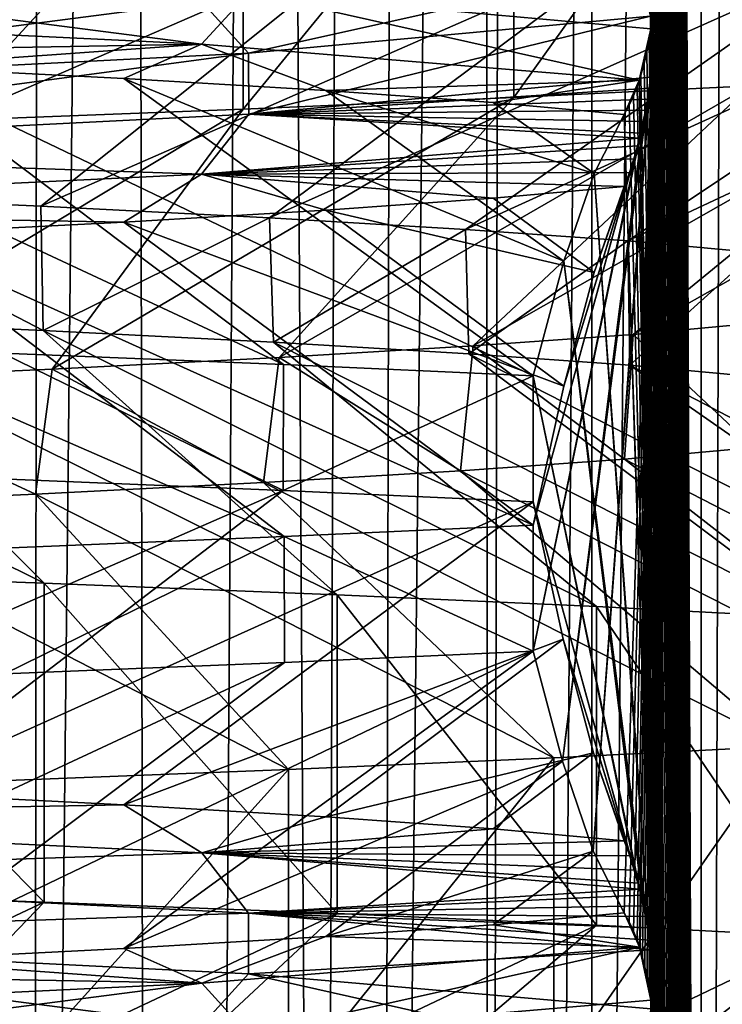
# Model space of a CAD drawing. Header units: millimetres. Extents: x -39 to 39, y -2 to 145.
# Tile 432 of 656: x 11.56 to 12.99, y 44.01 to 46.02. Entities that reach past the tile are written whole.
import ezdxf

# ---------------------------------------------------------------- set-up
doc = ezdxf.new("R2010")
doc.units = ezdxf.units.MM
doc.header["$LTSCALE"] = 65.185185
for name, color, linetype in [('12', 7, 'CONTINUOUS'), ('158', 7, 'CONTINUOUS'), ('159', 7, 'CONTINUOUS'), ('16', 7, 'CONTINUOUS'), ('178', 7, 'CONTINUOUS'), ('460', 7, 'CONTINUOUS'), ('49', 7, 'CONTINUOUS'), ('528', 7, 'CONTINUOUS'), ('529', 7, 'CONTINUOUS'), ('53', 7, 'CONTINUOUS'), ('621', 7, 'CONTINUOUS'), ('622', 7, 'CONTINUOUS'), ('623', 7, 'CONTINUOUS'), ('75', 7, 'CONTINUOUS'), ('83', 7, 'CONTINUOUS')]:
    doc.layers.add(name, color=color, linetype=linetype)

msp = doc.modelspace()

# ---------------------------------------------------------------- linework, layer by layer
at = {"layer": '12', "color": 7, "linetype": 'Continuous'}
for points in [[(11.6881, 121, 12.475), (10.8427, 121, 13.2165), (11.4562, 38.299, 12.2963), (11.6881, 121, 12.475)], [(11.216, 38.2987, -12.5158), (11.6796, 121, -12.483), (11.5869, 38.299, -12.1732), (11.216, 38.2987, -12.5158)], [(11.8202, 38.299, 11.9468), (11.6881, 121, 12.475), (11.4562, 38.299, 12.2963), (11.8202, 38.299, 11.9468)], [(11.6796, 121, -12.483), (12.475, 121, -11.6881), (11.5869, 38.299, -12.1732), (11.6796, 121, -12.483)], [(11.5869, 38.299, -12.1732), (12.475, 121, -11.6881), (11.9473, 38.299, -11.8197), (11.5869, 38.299, -12.1732)], [(12.483, 121, 11.6796), (11.6881, 121, 12.475), (12.1735, 38.299, 11.5866), (12.483, 121, 11.6796)], [(12.1735, 38.299, 11.5866), (11.6881, 121, 12.475), (11.8202, 38.299, 11.9468), (12.1735, 38.299, 11.5866)], [(11.9473, 38.299, -11.8197), (12.475, 121, -11.6881), (12.297, 38.299, -11.4554), (11.9473, 38.299, -11.8197)], [(12.5158, 38.2987, 11.216), (12.483, 121, 11.6796), (12.1735, 38.299, 11.5866), (12.5158, 38.2987, 11.216)], [(12.475, 121, -11.6881), (13.2165, 121, -10.8427), (12.297, 38.299, -11.4554), (12.475, 121, -11.6881)], [(12.297, 38.299, -11.4554), (13.2165, 121, -10.8427), (12.6355, 38.299, -11.0809), (12.297, 38.299, -11.4554)], [(12.6355, 38.299, -11.0809), (13.2165, 121, -10.8427), (12.9627, 38.299, -10.6964), (12.6355, 38.299, -11.0809)], [(12.9627, 38.299, -10.6964), (13.2165, 121, -10.8427), (13.2781, 38.299, -10.3022), (12.9627, 38.299, -10.6964)]]:
    msp.add_3dface(points, dxfattribs=at)
at = {"layer": '158', "color": 7, "linetype": 'Continuous'}
for points in [[(11.0739, 45.4082, -7.5451), (10.477, 45.4321, -8.3542), (11.6111, 44.8693, -8.4324), (11.0739, 45.4082, -7.5451)], [(11.6111, 44.8693, -8.4324), (10.477, 45.4321, -8.3542), (10.9497, 44.8931, -9.275), (11.6111, 44.8693, -8.4324)], [(11.6092, 45.3843, -6.6922), (11.0739, 45.4082, -7.5451), (12.2077, 44.8456, -7.5429), (11.6092, 45.3843, -6.6922)], [(12.2077, 44.8456, -7.5429), (11.0739, 45.4082, -7.5451), (11.6111, 44.8693, -8.4324), (12.2077, 44.8456, -7.5429)], [(12.0781, 45.3604, -5.8033), (11.6092, 45.3843, -6.6922), (12.7363, 44.8218, -6.6113), (12.0781, 45.3604, -5.8033)], [(12.7363, 44.8218, -6.6113), (11.6092, 45.3843, -6.6922), (12.2077, 44.8456, -7.5429), (12.7363, 44.8218, -6.6113)], [(12.4764, 45.3367, -4.8888), (12.0781, 45.3604, -5.8033), (13.1939, 44.798, -5.6429), (12.4764, 45.3367, -4.8888)], [(13.1939, 44.798, -5.6429), (12.0781, 45.3604, -5.8033), (12.7363, 44.8218, -6.6113), (13.1939, 44.798, -5.6429)], [(12.8044, 45.3131, -3.9508), (12.4764, 45.3367, -4.8888), (13.5781, 44.7743, -4.6431), (12.8044, 45.3131, -3.9508)], [(13.5781, 44.7743, -4.6431), (12.4764, 45.3367, -4.8888), (13.1939, 44.798, -5.6429), (13.5781, 44.7743, -4.6431)], [(13.062, 45.2895, -2.9907), (12.8044, 45.3131, -3.9508), (13.8866, 44.7505, -3.6174), (13.062, 45.2895, -2.9907)], [(13.8866, 44.7505, -3.6174), (12.8044, 45.3131, -3.9508), (13.5781, 44.7743, -4.6431), (13.8866, 44.7505, -3.6174)], [(12.7933, 45.1217, 3.9865), (13.0569, 45.1457, 3.0128), (13.8386, 44.5841, 3.7967), (12.7933, 45.1217, 3.9865)], [(12.459, 45.0979, 4.933), (12.7933, 45.1217, 3.9865), (13.5169, 44.5604, 4.8184), (12.459, 45.0979, 4.933)], [(13.5169, 44.5604, 4.8184), (12.7933, 45.1217, 3.9865), (13.8386, 44.5841, 3.7967), (13.5169, 44.5604, 4.8184)], [(12.0581, 45.0742, 5.8448), (12.459, 45.0979, 4.933), (13.1198, 44.5366, 5.8131), (12.0581, 45.0742, 5.8448)], [(13.1198, 44.5366, 5.8131), (12.459, 45.0979, 4.933), (13.5169, 44.5604, 4.8184), (13.1198, 44.5366, 5.8131)], [(11.5931, 45.0506, 6.7202), (12.0581, 45.0742, 5.8448), (12.6497, 44.5129, 6.7755), (11.5931, 45.0506, 6.7202)], [(12.6497, 44.5129, 6.7755), (12.0581, 45.0742, 5.8448), (13.1198, 44.5366, 5.8131), (12.6497, 44.5129, 6.7755)], [(11.0633, 45.027, 7.5607), (11.5931, 45.0506, 6.7202), (12.1091, 44.4891, 7.7002), (11.0633, 45.027, 7.5607)], [(12.1091, 44.4891, 7.7002), (11.5931, 45.0506, 6.7202), (12.6497, 44.5129, 6.7755), (12.1091, 44.4891, 7.7002)], [(11.501, 44.4653, 8.5819), (11.0633, 45.027, 7.5607), (12.1091, 44.4891, 7.7002), (11.501, 44.4653, 8.5819)]]:
    msp.add_3dface(points, dxfattribs=at)
at = {"layer": '159', "color": 7, "linetype": 'Continuous'}
for points in [[(10.4857, 45.6848, -8.3432), (11.711, 46.2155, -8.2931), (11.0598, 46.2393, -9.1435), (10.4857, 45.6848, -8.3432)], [(10.4857, 45.6848, -8.3432), (11.0748, 45.6612, -7.5438), (11.711, 46.2155, -8.2931), (10.4857, 45.6848, -8.3432)], [(11.0748, 45.6612, -7.5438), (12.2969, 46.1918, -7.3965), (11.711, 46.2155, -8.2931), (11.0748, 45.6612, -7.5438)], [(11.0748, 45.6612, -7.5438), (11.604, 45.6376, -6.7013), (12.2969, 46.1918, -7.3965), (11.0748, 45.6612, -7.5438)], [(11.604, 45.6376, -6.7013), (12.8144, 46.168, -6.4587), (12.2969, 46.1918, -7.3965), (11.604, 45.6376, -6.7013)], [(11.604, 45.6376, -6.7013), (12.0698, 45.6139, -5.8207), (12.8144, 46.168, -6.4587), (11.604, 45.6376, -6.7013)], [(12.0698, 45.6139, -5.8207), (13.2604, 46.1442, -5.4849), (12.8144, 46.168, -6.4587), (12.0698, 45.6139, -5.8207)], [(12.0698, 45.6139, -5.8207), (12.4697, 45.5902, -4.9059), (13.2604, 46.1442, -5.4849), (12.0698, 45.6139, -5.8207)], [(12.4697, 45.5902, -4.9059), (13.6326, 46.1205, -4.4806), (13.2604, 46.1442, -5.4849), (12.4697, 45.5902, -4.9059)], [(12.4697, 45.5902, -4.9059), (12.8005, 45.5665, -3.9633), (13.6326, 46.1205, -4.4806), (12.4697, 45.5902, -4.9059)], [(12.8005, 45.5665, -3.9633), (13.9288, 46.0967, -3.4512), (13.6326, 46.1205, -4.4806), (12.8005, 45.5665, -3.9633)], [(12.8005, 45.5665, -3.9633), (13.0593, 45.5428, -3.0023), (13.9288, 46.0967, -3.4512), (12.8005, 45.5665, -3.9633)], [(13.0676, 45.3999, 2.9661), (12.8113, 45.3762, 3.9281), (13.7923, 45.9303, 3.9618), (13.0676, 45.3999, 2.9661)], [(12.8113, 45.3762, 3.9281), (13.4583, 45.9066, 4.9795), (13.7923, 45.9303, 3.9618), (12.8113, 45.3762, 3.9281)], [(12.8113, 45.3762, 3.9281), (12.4853, 45.3526, 4.8659), (13.4583, 45.9066, 4.9795), (12.8113, 45.3762, 3.9281)], [(12.4853, 45.3526, 4.8659), (13.0494, 45.8828, 5.9695), (13.4583, 45.9066, 4.9795), (12.4853, 45.3526, 4.8659)], [(12.4853, 45.3526, 4.8659), (12.09, 45.329, 5.7785), (13.0494, 45.8828, 5.9695), (12.4853, 45.3526, 4.8659)], [(12.09, 45.329, 5.7785), (12.5678, 45.8591, 6.9262), (13.0494, 45.8828, 5.9695), (12.09, 45.329, 5.7785)], [(12.09, 45.329, 5.7785), (11.6272, 45.3053, 6.6609), (12.5678, 45.8591, 6.9262), (12.09, 45.329, 5.7785)], [(11.6272, 45.3053, 6.6609), (12.0162, 45.8353, 7.8443), (12.5678, 45.8591, 6.9262), (11.6272, 45.3053, 6.6609)], [(11.6272, 45.3053, 6.6609), (11.0951, 45.2814, 7.5139), (12.0162, 45.8353, 7.8443), (11.6272, 45.3053, 6.6609)], [(11.0951, 45.2814, 7.5139), (11.3977, 45.8115, 8.7187), (12.0162, 45.8353, 7.8443), (11.0951, 45.2814, 7.5139)], [(10.477, 43.6852, -8.3542), (11.6111, 44.2193, -8.4324), (10.9497, 44.2431, -9.275), (10.477, 43.6852, -8.3542)], [(10.477, 43.6852, -8.3542), (11.0739, 43.6613, -7.5451), (11.6111, 44.2193, -8.4324), (10.477, 43.6852, -8.3542)], [(11.0739, 43.6613, -7.5451), (12.2077, 44.1956, -7.5429), (11.6111, 44.2193, -8.4324), (11.0739, 43.6613, -7.5451)], [(11.0739, 43.6613, -7.5451), (11.6092, 43.6374, -6.6922), (12.2077, 44.1956, -7.5429), (11.0739, 43.6613, -7.5451)], [(11.6092, 43.6374, -6.6922), (12.7363, 44.1718, -6.6113), (12.2077, 44.1956, -7.5429), (11.6092, 43.6374, -6.6922)], [(11.6092, 43.6374, -6.6922), (12.0781, 43.6135, -5.8033), (12.7363, 44.1718, -6.6113), (11.6092, 43.6374, -6.6922)], [(12.0781, 43.6135, -5.8033), (13.1939, 44.148, -5.6429), (12.7363, 44.1718, -6.6113), (12.0781, 43.6135, -5.8033)], [(12.0781, 43.6135, -5.8033), (12.4764, 43.5898, -4.8888), (13.1939, 44.148, -5.6429), (12.0781, 43.6135, -5.8033)], [(12.4764, 43.5898, -4.8888), (13.5781, 44.1243, -4.6431), (13.1939, 44.148, -5.6429), (12.4764, 43.5898, -4.8888)], [(12.4764, 43.5898, -4.8888), (12.8044, 43.5662, -3.9508), (13.5781, 44.1243, -4.6431), (12.4764, 43.5898, -4.8888)], [(12.8044, 43.5662, -3.9508), (13.8866, 44.1005, -3.6174), (13.5781, 44.1243, -4.6431), (12.8044, 43.5662, -3.9508)], [(12.8044, 43.5662, -3.9508), (13.062, 43.5425, -2.9907), (13.8866, 44.1005, -3.6174), (12.8044, 43.5662, -3.9508)]]:
    msp.add_3dface(points, dxfattribs=at)
at = {"layer": '16', "color": 7, "linetype": 'Continuous'}
for points in [[(11.6092, 45.3843, -6.6922), (11.0748, 45.6612, -7.5438), (11.0739, 45.4082, -7.5451), (11.6092, 45.3843, -6.6922)], [(11.604, 45.6376, -6.7013), (11.0748, 45.6612, -7.5438), (11.6092, 45.3843, -6.6922), (11.604, 45.6376, -6.7013)], [(12.0698, 45.6139, -5.8207), (11.604, 45.6376, -6.7013), (11.6092, 45.3843, -6.6922), (12.0698, 45.6139, -5.8207)], [(12.0781, 45.3604, -5.8033), (12.0698, 45.6139, -5.8207), (11.6092, 45.3843, -6.6922), (12.0781, 45.3604, -5.8033)], [(12.4697, 45.5902, -4.9059), (12.0698, 45.6139, -5.8207), (12.0781, 45.3604, -5.8033), (12.4697, 45.5902, -4.9059)], [(12.4764, 45.3367, -4.8888), (12.4697, 45.5902, -4.9059), (12.0781, 45.3604, -5.8033), (12.4764, 45.3367, -4.8888)], [(12.8005, 45.5665, -3.9633), (12.4697, 45.5902, -4.9059), (12.4764, 45.3367, -4.8888), (12.8005, 45.5665, -3.9633)], [(12.8044, 45.3131, -3.9508), (12.8005, 45.5665, -3.9633), (12.4764, 45.3367, -4.8888), (12.8044, 45.3131, -3.9508)], [(13.0593, 45.5428, -3.0023), (12.8005, 45.5665, -3.9633), (12.8044, 45.3131, -3.9508), (13.0593, 45.5428, -3.0023)], [(13.062, 45.2895, -2.9907), (13.0593, 45.5428, -3.0023), (12.8044, 45.3131, -3.9508), (13.062, 45.2895, -2.9907)], [(12.8113, 45.3762, 3.9281), (13.0676, 45.3999, 2.9661), (13.0569, 45.1457, 3.0128), (12.8113, 45.3762, 3.9281)], [(12.4853, 45.3526, 4.8659), (12.8113, 45.3762, 3.9281), (12.7933, 45.1217, 3.9865), (12.4853, 45.3526, 4.8659)], [(12.7933, 45.1217, 3.9865), (12.8113, 45.3762, 3.9281), (13.0569, 45.1457, 3.0128), (12.7933, 45.1217, 3.9865)], [(12.09, 45.329, 5.7785), (12.4853, 45.3526, 4.8659), (12.459, 45.0979, 4.933), (12.09, 45.329, 5.7785)], [(12.459, 45.0979, 4.933), (12.4853, 45.3526, 4.8659), (12.7933, 45.1217, 3.9865), (12.459, 45.0979, 4.933)], [(11.6272, 45.3053, 6.6609), (12.09, 45.329, 5.7785), (12.0581, 45.0742, 5.8448), (11.6272, 45.3053, 6.6609)], [(12.0581, 45.0742, 5.8448), (12.09, 45.329, 5.7785), (12.459, 45.0979, 4.933), (12.0581, 45.0742, 5.8448)], [(11.0951, 45.2814, 7.5139), (11.6272, 45.3053, 6.6609), (11.5931, 45.0506, 6.7202), (11.0951, 45.2814, 7.5139)], [(11.5931, 45.0506, 6.7202), (11.6272, 45.3053, 6.6609), (12.0581, 45.0742, 5.8448), (11.5931, 45.0506, 6.7202)], [(11.0633, 45.027, 7.5607), (11.0951, 45.2814, 7.5139), (11.5931, 45.0506, 6.7202), (11.0633, 45.027, 7.5607)]]:
    msp.add_3dface(points, dxfattribs=at)
at = {"layer": '178', "color": 7, "linetype": 'Continuous'}
for points in [[(12.5678, 46.5091, 6.9262), (13.0494, 46.5328, 5.9695), (12.5678, 45.8591, 6.9262), (12.5678, 46.5091, 6.9262)], [(12.5678, 45.8591, 6.9262), (13.0494, 46.5328, 5.9695), (13.0494, 45.8828, 5.9695), (12.5678, 45.8591, 6.9262)], [(12.0162, 46.4853, 7.8443), (12.5678, 46.5091, 6.9262), (12.0162, 45.8353, 7.8443), (12.0162, 46.4853, 7.8443)], [(12.0162, 45.8353, 7.8443), (12.5678, 46.5091, 6.9262), (12.5678, 45.8591, 6.9262), (12.0162, 45.8353, 7.8443)], [(11.3977, 46.4615, 8.7187), (12.0162, 46.4853, 7.8443), (11.3977, 45.8115, 8.7187), (11.3977, 46.4615, 8.7187)], [(11.3977, 45.8115, 8.7187), (12.0162, 46.4853, 7.8443), (12.0162, 45.8353, 7.8443), (11.3977, 45.8115, 8.7187)], [(11.6111, 44.8693, -8.4324), (10.9497, 44.8931, -9.275), (11.6111, 44.2193, -8.4324), (11.6111, 44.8693, -8.4324)], [(11.6111, 44.2193, -8.4324), (10.9497, 44.8931, -9.275), (10.9497, 44.2431, -9.275), (11.6111, 44.2193, -8.4324)], [(12.2077, 44.8456, -7.5429), (11.6111, 44.8693, -8.4324), (12.2077, 44.1956, -7.5429), (12.2077, 44.8456, -7.5429)], [(12.2077, 44.1956, -7.5429), (11.6111, 44.8693, -8.4324), (11.6111, 44.2193, -8.4324), (12.2077, 44.1956, -7.5429)], [(12.7363, 44.8218, -6.6113), (12.2077, 44.8456, -7.5429), (12.7363, 44.1718, -6.6113), (12.7363, 44.8218, -6.6113)], [(12.7363, 44.1718, -6.6113), (12.2077, 44.8456, -7.5429), (12.2077, 44.1956, -7.5429), (12.7363, 44.1718, -6.6113)], [(13.1939, 44.798, -5.6429), (12.7363, 44.8218, -6.6113), (13.1939, 44.148, -5.6429), (13.1939, 44.798, -5.6429)], [(13.1939, 44.148, -5.6429), (12.7363, 44.8218, -6.6113), (12.7363, 44.1718, -6.6113), (13.1939, 44.148, -5.6429)], [(12.6497, 44.5129, 6.7755), (13.1198, 44.5366, 5.8131), (12.6497, 43.8629, 6.7755), (12.6497, 44.5129, 6.7755)], [(12.6497, 43.8629, 6.7755), (13.1198, 44.5366, 5.8131), (13.1198, 43.8866, 5.8131), (12.6497, 43.8629, 6.7755)], [(12.1091, 44.4891, 7.7002), (12.6497, 44.5129, 6.7755), (12.1091, 43.8391, 7.7002), (12.1091, 44.4891, 7.7002)], [(12.1091, 43.8391, 7.7002), (12.6497, 44.5129, 6.7755), (12.6497, 43.8629, 6.7755), (12.1091, 43.8391, 7.7002)], [(11.501, 44.4653, 8.5819), (12.1091, 44.4891, 7.7002), (11.501, 43.8153, 8.5819), (11.501, 44.4653, 8.5819)], [(11.501, 43.8153, 8.5819), (12.1091, 44.4891, 7.7002), (12.1091, 43.8391, 7.7002), (11.501, 43.8153, 8.5819)]]:
    msp.add_3dface(points, dxfattribs=at)
at = {"layer": '460', "linetype": 'Continuous'}
for points in [[(11.5224, 45.0815, -8.299), (11.526, 45.3377, -8.2941), (12.0982, 45.0582, -7.4346), (11.5224, 45.0815, -8.299)], [(11.526, 45.3377, -8.2941), (12.0989, 45.3146, -7.4335), (12.0982, 45.0582, -7.4346), (11.526, 45.3377, -8.2941)], [(12.0989, 45.3146, -7.4335), (12.6076, 45.2914, -6.5337), (12.0982, 45.0582, -7.4346), (12.0989, 45.3146, -7.4335)], [(12.6076, 45.2914, -6.5337), (12.6076, 45.035, -6.5337), (12.0982, 45.0582, -7.4346), (12.6076, 45.2914, -6.5337)], [(12.6076, 44.987, 6.5337), (12.0997, 44.9639, 7.4322), (12.6076, 44.7306, 6.5337), (12.6076, 44.987, 6.5337)], [(12.0997, 44.9639, 7.4322), (11.5275, 44.9407, 8.292), (11.5303, 44.6844, 8.288), (12.0997, 44.9639, 7.4322)], [(12.1009, 44.7075, 7.4303), (12.0997, 44.9639, 7.4322), (11.5303, 44.6844, 8.288), (12.1009, 44.7075, 7.4303)], [(12.6076, 44.7306, 6.5337), (12.0997, 44.9639, 7.4322), (12.1009, 44.7075, 7.4303), (12.6076, 44.7306, 6.5337)]]:
    msp.add_3dface(points, dxfattribs=at)
at = {"layer": '49', "color": 7, "linetype": 'Continuous'}
msp.add_3dface([(11.0473, 121, -13.4658), (11.9001, 121, -12.7184), (11.4143, 38.2987, -12.7276), (11.0473, 121, -13.4658)], dxfattribs=at)
at = {"layer": '528', "linetype": 'Continuous'}
for points in [[(12.8475, 38.0187, 1.9567), (12.95, 67), (12.8436, 38.046, 2.0295), (12.8475, 38.0187, 1.9567)], [(12.8436, 38.046, 2.0295), (12.95, 67), (12.8503, 39.9766, 1.9023), (12.8436, 38.046, 2.0295)], [(12.8474, 44.0192, 1.958), (12.95, 67), (12.8438, 44.0451, 2.0267), (12.8474, 44.0192, 1.958)], [(12.8438, 44.0451, 2.0267), (12.95, 67), (12.8503, 45.9766, 1.9023), (12.8438, 44.0451, 2.0267)], [(12.8467, 40.0248, 1.9707), (12.95, 67), (12.8442, 40.0424, 2.0183), (12.8467, 40.0248, 1.9707)], [(12.8442, 40.0424, 2.0183), (12.95, 67), (12.8503, 41.9766, 1.9023), (12.8442, 40.0424, 2.0183)], [(12.8467, 42.0248, 1.9707), (12.95, 67), (12.8442, 42.0424, 2.0183), (12.8467, 42.0248, 1.9707)], [(12.8442, 42.0424, 2.0183), (12.95, 67), (12.8501, 43.9849, 1.907), (12.8442, 42.0424, 2.0183)], [(12.8478, 40.0153, 1.9499), (12.95, 67), (12.8467, 40.0248, 1.9707), (12.8478, 40.0153, 1.9499)], [(12.8478, 42.0153, 1.9499), (12.95, 67), (12.8467, 42.0248, 1.9707), (12.8478, 42.0153, 1.9499)], [(12.8478, 46.0153, 1.9499), (12.95, 67), (12.8467, 46.0248, 1.9707), (12.8478, 46.0153, 1.9499)], [(12.8501, 43.9849, 1.907), (12.95, 67), (12.8474, 44.0192, 1.958), (12.8501, 43.9849, 1.907)], [(12.95, 38), (12.95, 67), (12.8475, 38.0187, 1.9567), (12.95, 38)], [(12.8503, 39.9766, 1.9023), (12.95, 67), (12.8478, 40.0153, 1.9499), (12.8503, 39.9766, 1.9023)], [(12.8503, 41.9766, 1.9023), (12.95, 67), (12.8478, 42.0153, 1.9499), (12.8503, 41.9766, 1.9023)], [(12.8503, 45.9766, 1.9023), (12.95, 67), (12.8478, 46.0153, 1.9499), (12.8503, 45.9766, 1.9023)], [(12.8192, 44.141, 2.4965), (12.8238, 44.1273, 2.4075), (12.8503, 45.9766, 1.9023), (12.8192, 44.141, 2.4965)], [(12.8495, 45.9313, 1.9186), (12.8192, 44.141, 2.4965), (12.8503, 45.9766, 1.9023), (12.8495, 45.9313, 1.9186)], [(12.8238, 44.1273, 2.4075), (12.8252, 44.1229, 2.3809), (12.8503, 45.9766, 1.9023), (12.8238, 44.1273, 2.4075)], [(12.8252, 44.1229, 2.3809), (12.8304, 44.1053, 2.2813), (12.8503, 45.9766, 1.9023), (12.8252, 44.1229, 2.3809)], [(12.8304, 44.1053, 2.2813), (12.8351, 44.0873, 2.1915), (12.8503, 45.9766, 1.9023), (12.8304, 44.1053, 2.2813)], [(12.8351, 44.0873, 2.1915), (12.8396, 44.0675, 2.1062), (12.8503, 45.9766, 1.9023), (12.8351, 44.0873, 2.1915)], [(12.8396, 44.0675, 2.1062), (12.8438, 44.0451, 2.0267), (12.8503, 45.9766, 1.9023), (12.8396, 44.0675, 2.1062)], [(12.7296, 44.3229, 4.2046), (12.7927, 44.1975, 3.001), (12.8495, 45.9313, 1.9186), (12.7296, 44.3229, 4.2046)], [(12.8467, 45.9004, 1.9703), (12.7296, 44.3229, 4.2046), (12.8495, 45.9313, 1.9186), (12.8467, 45.9004, 1.9703)], [(12.7927, 44.1975, 3.001), (12.8032, 44.1791, 2.8003), (12.8495, 45.9313, 1.9186), (12.7927, 44.1975, 3.001)], [(12.8032, 44.1791, 2.8003), (12.8119, 44.1598, 2.6342), (12.8495, 45.9313, 1.9186), (12.8032, 44.1791, 2.8003)], [(12.8119, 44.1598, 2.6342), (12.8192, 44.141, 2.4965), (12.8495, 45.9313, 1.9186), (12.8119, 44.1598, 2.6342)], [(12.8438, 45.8776, 2.0257), (12.7296, 44.3229, 4.2046), (12.8467, 45.9004, 1.9703), (12.8438, 45.8776, 2.0257)], [(12.6669, 44.5065, 5.4014), (12.7296, 44.3229, 4.2046), (12.8438, 45.8776, 2.0257), (12.6669, 44.5065, 5.4014)], [(12.8404, 45.8554, 2.0917), (12.6669, 44.5065, 5.4014), (12.8438, 45.8776, 2.0257), (12.8404, 45.8554, 2.0917)], [(12.8364, 45.8332, 2.1685), (12.6669, 44.5065, 5.4014), (12.8404, 45.8554, 2.0917), (12.8364, 45.8332, 2.1685)], [(12.8316, 45.8101, 2.2583), (12.6669, 44.5065, 5.4014), (12.8364, 45.8332, 2.1685), (12.8316, 45.8101, 2.2583)], [(12.6076, 44.7306, 6.5337), (12.6669, 44.5065, 5.4014), (12.8316, 45.8101, 2.2583), (12.6076, 44.7306, 6.5337)], [(12.8261, 45.786, 2.3635), (12.6076, 44.7306, 6.5337), (12.8316, 45.8101, 2.2583), (12.8261, 45.786, 2.3635)], [(12.8237, 45.7762, 2.409), (12.6076, 44.7306, 6.5337), (12.8261, 45.786, 2.3635), (12.8237, 45.7762, 2.409)], [(12.8197, 45.7607, 2.4856), (12.6076, 44.7306, 6.5337), (12.8237, 45.7762, 2.409), (12.8197, 45.7607, 2.4856)], [(12.6076, 44.987, 6.5337), (12.6076, 44.7306, 6.5337), (12.8197, 45.7607, 2.4856), (12.6076, 44.987, 6.5337)], [(12.8123, 45.7342, 2.628), (12.6076, 44.987, 6.5337), (12.8197, 45.7607, 2.4856), (12.8123, 45.7342, 2.628)], [(12.6697, 45.2705, 5.3484), (12.6076, 44.987, 6.5337), (12.8123, 45.7342, 2.628), (12.6697, 45.2705, 5.3484)], [(12.8034, 45.7063, 2.7974), (12.6697, 45.2705, 5.3484), (12.8123, 45.7342, 2.628), (12.8034, 45.7063, 2.7974)], [(12.7314, 45.502, 4.1702), (12.6697, 45.2705, 5.3484), (12.8034, 45.7063, 2.7974), (12.7314, 45.502, 4.1702)], [(12.7927, 45.6778, 3.001), (12.7314, 45.502, 4.1702), (12.8034, 45.7063, 2.7974), (12.7927, 45.6778, 3.001)]]:
    msp.add_3dface(points, dxfattribs=at)
at = {"layer": '529', "linetype": 'Continuous'}
for points in [[(12.8452, 67, -2.0005), (12.95, 67), (12.95, 38), (12.8452, 67, -2.0005)], [(12.8452, 67, -2.0005), (12.95, 38), (12.85, 64.0799, -1.9079), (12.8452, 67, -2.0005)], [(12.85, 64.0799, -1.9079), (12.95, 38), (12.8499, 64.0335, -1.9103), (12.85, 64.0799, -1.9079)], [(12.8499, 64.0335, -1.9103), (12.95, 38), (12.8473, 64.0017, -1.9603), (12.8499, 64.0335, -1.9103)], [(12.8473, 64.0017, -1.9603), (12.95, 38), (12.844, 63.9781, -2.023), (12.8473, 64.0017, -1.9603)], [(12.844, 63.9781, -2.023), (12.95, 38), (12.8501, 62.0769, -1.9058), (12.844, 63.9781, -2.023)], [(12.8501, 62.0769, -1.9058), (12.95, 38), (12.8497, 62.0307, -1.913), (12.8501, 62.0769, -1.9058)], [(12.8497, 62.0307, -1.913), (12.95, 38), (12.8471, 62, -1.9643), (12.8497, 62.0307, -1.913)], [(12.8471, 62, -1.9643), (12.95, 38), (12.8437, 61.9765, -2.0279), (12.8471, 62, -1.9643)], [(12.8437, 61.9765, -2.0279), (12.95, 38), (12.85, 60.0799, -1.9079), (12.8437, 61.9765, -2.0279)], [(12.85, 60.0799, -1.9079), (12.95, 38), (12.8499, 60.0335, -1.9103), (12.85, 60.0799, -1.9079)], [(12.8499, 60.0335, -1.9103), (12.95, 38), (12.8473, 60.0017, -1.9603), (12.8499, 60.0335, -1.9103)], [(12.8473, 60.0017, -1.9603), (12.95, 38), (12.844, 59.978, -2.023), (12.8473, 60.0017, -1.9603)], [(12.844, 59.978, -2.023), (12.95, 38), (12.85, 58.0799, -1.9079), (12.844, 59.978, -2.023)], [(12.85, 58.0799, -1.9079), (12.95, 38), (12.8499, 58.0335, -1.9103), (12.85, 58.0799, -1.9079)], [(12.8499, 58.0335, -1.9103), (12.95, 38), (12.8473, 58.0017, -1.9603), (12.8499, 58.0335, -1.9103)], [(12.8473, 58.0017, -1.9603), (12.95, 38), (12.844, 57.9781, -2.023), (12.8473, 58.0017, -1.9603)], [(12.844, 57.9781, -2.023), (12.95, 38), (12.8503, 56.0703, -1.9018), (12.844, 57.9781, -2.023)], [(12.8503, 56.0703, -1.9018), (12.95, 38), (12.8493, 56.0241, -1.9209), (12.8503, 56.0703, -1.9018)], [(12.8493, 56.0241, -1.9209), (12.95, 38), (12.8467, 55.9969, -1.9713), (12.8493, 56.0241, -1.9209)], [(12.8467, 55.9969, -1.9713), (12.95, 38), (12.8425, 55.9695, -2.0508), (12.8467, 55.9969, -1.9713)], [(12.8425, 55.9695, -2.0508), (12.95, 38), (12.85, 54.0799, -1.9079), (12.8425, 55.9695, -2.0508)], [(12.85, 54.0799, -1.9079), (12.95, 38), (12.8499, 54.0335, -1.9103), (12.85, 54.0799, -1.9079)], [(12.8499, 54.0335, -1.9103), (12.95, 38), (12.8473, 54.0017, -1.9603), (12.8499, 54.0335, -1.9103)], [(12.8473, 54.0017, -1.9603), (12.95, 38), (12.844, 53.9781, -2.023), (12.8473, 54.0017, -1.9603)], [(12.844, 53.9781, -2.023), (12.95, 38), (12.8398, 53.9555, -2.1022), (12.844, 53.9781, -2.023)], [(12.8398, 53.9555, -2.1022), (12.95, 38), (12.85, 52.0799, -1.9079), (12.8398, 53.9555, -2.1022)], [(12.85, 52.0799, -1.9079), (12.95, 38), (12.8499, 52.0335, -1.9103), (12.85, 52.0799, -1.9079)], [(12.8499, 52.0335, -1.9103), (12.95, 38), (12.8473, 52.0017, -1.9603), (12.8499, 52.0335, -1.9103)], [(12.8473, 52.0017, -1.9603), (12.95, 38), (12.844, 51.978, -2.023), (12.8473, 52.0017, -1.9603)], [(12.844, 51.978, -2.023), (12.95, 38), (12.8398, 51.9555, -2.1022), (12.844, 51.978, -2.023)], [(12.8398, 51.9555, -2.1022), (12.95, 38), (12.85, 50.0799, -1.9079), (12.8398, 51.9555, -2.1022)], [(12.85, 50.0799, -1.9079), (12.95, 38), (12.8499, 50.0335, -1.9103), (12.85, 50.0799, -1.9079)], [(12.8499, 50.0335, -1.9103), (12.95, 38), (12.8473, 50.0017, -1.9603), (12.8499, 50.0335, -1.9103)], [(12.8473, 50.0017, -1.9603), (12.95, 38), (12.844, 49.9781, -2.023), (12.8473, 50.0017, -1.9603)], [(12.844, 49.9781, -2.023), (12.95, 38), (12.8398, 49.9555, -2.1022), (12.844, 49.9781, -2.023)], [(12.8398, 49.9555, -2.1022), (12.95, 38), (12.8346, 49.9325, -2.2017), (12.8398, 49.9555, -2.1022)], [(12.8346, 49.9325, -2.2017), (12.95, 38), (12.85, 48.0799, -1.9079), (12.8346, 49.9325, -2.2017)], [(12.85, 48.0799, -1.9079), (12.95, 38), (12.8499, 48.0335, -1.9103), (12.85, 48.0799, -1.9079)], [(12.8499, 48.0335, -1.9103), (12.95, 38), (12.8473, 48.0017, -1.9603), (12.8499, 48.0335, -1.9103)], [(12.8473, 48.0017, -1.9603), (12.95, 38), (12.844, 47.9781, -2.023), (12.8473, 48.0017, -1.9603)], [(12.844, 47.9781, -2.023), (12.95, 38), (12.8398, 47.9555, -2.1022), (12.844, 47.9781, -2.023)], [(12.8398, 47.9555, -2.1022), (12.95, 38), (12.8346, 47.9325, -2.2017), (12.8398, 47.9555, -2.1022)], [(12.8346, 47.9325, -2.2017), (12.95, 38), (12.8283, 47.9091, -2.3228), (12.8346, 47.9325, -2.2017)], [(12.8283, 47.9091, -2.3228), (12.95, 38), (12.8502, 46.0751, -1.9044), (12.8283, 47.9091, -2.3228)], [(12.8502, 46.0751, -1.9044), (12.95, 38), (12.8496, 46.0286, -1.9152), (12.8502, 46.0751, -1.9044)], [(12.8496, 46.0286, -1.9152), (12.95, 38), (12.8469, 45.9985, -1.9676), (12.8496, 46.0286, -1.9152)], [(12.8469, 45.9985, -1.9676), (12.95, 38), (12.8435, 45.975, -2.0325), (12.8469, 45.9985, -1.9676)], [(12.8435, 45.975, -2.0325), (12.95, 38), (12.8391, 45.9521, -2.1156), (12.8435, 45.975, -2.0325)], [(12.8391, 45.9521, -2.1156), (12.95, 38), (12.8336, 45.9284, -2.2212), (12.8391, 45.9521, -2.1156)], [(12.8336, 45.9284, -2.2212), (12.95, 38), (12.8269, 45.9045, -2.3488), (12.8336, 45.9284, -2.2212)], [(12.8196, 45.8822, -2.488), (12.8237, 45.8942, -2.4107), (12.85, 44.0799, -1.9079), (12.8196, 45.8822, -2.488)], [(12.8269, 45.9045, -2.3488), (12.95, 38), (12.8237, 45.8942, -2.4107), (12.8269, 45.9045, -2.3488)], [(12.8237, 45.8942, -2.4107), (12.95, 38), (12.85, 44.0799, -1.9079), (12.8237, 45.8942, -2.4107)], [(12.812, 45.8622, -2.6339), (12.8196, 45.8822, -2.488), (12.85, 44.0799, -1.9079), (12.812, 45.8622, -2.6339)], [(12.8033, 45.843, -2.7995), (12.812, 45.8622, -2.6339), (12.85, 44.0799, -1.9079), (12.8033, 45.843, -2.7995)], [(12.7927, 45.8245, -3.001), (12.8033, 45.843, -2.7995), (12.85, 44.0799, -1.9079), (12.7927, 45.8245, -3.001)], [(12.7315, 45.7037, -4.1691), (12.7927, 45.8245, -3.001), (12.8476, 44.1139, -1.9548), (12.7315, 45.7037, -4.1691)], [(12.8476, 44.1139, -1.9548), (12.7927, 45.8245, -3.001), (12.85, 44.0799, -1.9079), (12.8476, 44.1139, -1.9548)], [(12.6698, 45.525, -5.3474), (12.7315, 45.7037, -4.1691), (12.8443, 44.1414, -2.0178), (12.6698, 45.525, -5.3474)], [(12.8443, 44.1414, -2.0178), (12.7315, 45.7037, -4.1691), (12.8468, 44.1215, -1.9701), (12.8443, 44.1414, -2.0178)], [(12.8468, 44.1215, -1.9701), (12.7315, 45.7037, -4.1691), (12.8476, 44.1139, -1.9548), (12.8468, 44.1215, -1.9701)], [(12.6076, 45.2914, -6.5337), (12.6698, 45.525, -5.3474), (12.8317, 44.2116, -2.2573), (12.6076, 45.2914, -6.5337)], [(12.8317, 44.2116, -2.2573), (12.6698, 45.525, -5.3474), (12.8361, 44.19, -2.1729), (12.8317, 44.2116, -2.2573)], [(12.8361, 44.19, -2.1729), (12.6698, 45.525, -5.3474), (12.8404, 44.1667, -2.0921), (12.8361, 44.19, -2.1729)], [(12.8404, 44.1667, -2.0921), (12.6698, 45.525, -5.3474), (12.8443, 44.1414, -2.0178), (12.8404, 44.1667, -2.0921)], [(12.6076, 45.035, -6.5337), (12.6076, 45.2914, -6.5337), (12.8208, 44.2574, -2.4657), (12.6076, 45.035, -6.5337)], [(12.8208, 44.2574, -2.4657), (12.6076, 45.2914, -6.5337), (12.8239, 44.2453, -2.4066), (12.8208, 44.2574, -2.4657)], [(12.8239, 44.2453, -2.4066), (12.6076, 45.2914, -6.5337), (12.8267, 44.2335, -2.3522), (12.8239, 44.2453, -2.4066)], [(12.8267, 44.2335, -2.3522), (12.6076, 45.2914, -6.5337), (12.8317, 44.2116, -2.2573), (12.8267, 44.2335, -2.3522)], [(12.6688, 44.7552, -5.3653), (12.6076, 45.035, -6.5337), (12.8134, 44.284, -2.6061), (12.6688, 44.7552, -5.3653)], [(12.8134, 44.284, -2.6061), (12.6076, 45.035, -6.5337), (12.8208, 44.2574, -2.4657), (12.8134, 44.284, -2.6061)], [(12.7305, 44.523, -4.1879), (12.6688, 44.7552, -5.3653), (12.8042, 44.3133, -2.7817), (12.7305, 44.523, -4.1879)], [(12.8042, 44.3133, -2.7817), (12.6688, 44.7552, -5.3653), (12.8134, 44.284, -2.6061), (12.8042, 44.3133, -2.7817)], [(12.7927, 44.3442, -3.001), (12.7305, 44.523, -4.1879), (12.8042, 44.3133, -2.7817), (12.7927, 44.3442, -3.001)], [(12.85, 44.0799, -1.9079), (12.95, 38), (12.8499, 44.0335, -1.9103), (12.85, 44.0799, -1.9079)], [(12.8499, 44.0335, -1.9103), (12.95, 38), (12.8473, 44.0017, -1.9603), (12.8499, 44.0335, -1.9103)]]:
    msp.add_3dface(points, dxfattribs=at)
at = {"layer": '53', "color": 7, "linetype": 'Continuous'}
for points in [[(13.4658, 121, 11.0473), (12.7184, 121, 11.9001), (12.7276, 38.2987, 11.4143), (13.4658, 121, 11.0473)], [(13.4658, 121, 11.0473), (12.7276, 38.2987, 11.4143), (13.2928, 38.2988, 10.7509), (13.4658, 121, 11.0473)]]:
    msp.add_3dface(points, dxfattribs=at)
at = {"layer": '621', "linetype": 'Continuous'}
for points in [[(11.5224, 45.0815, -8.299), (12.0982, 45.0582, -7.4346), (10.7447, 44.4661, -7.5639), (11.5224, 45.0815, -8.299)], [(10.7447, 44.4661, -7.5639), (12.0982, 45.0582, -7.4346), (11.2919, 44.4417, -6.7195), (10.7447, 44.4661, -7.5639)], [(12.0982, 45.0582, -7.4346), (12.6076, 45.035, -6.5337), (11.2919, 44.4417, -6.7195), (12.0982, 45.0582, -7.4346)], [(11.2919, 44.4417, -6.7195), (12.6076, 45.035, -6.5337), (11.773, 44.4173, -5.8358), (11.2919, 44.4417, -6.7195)], [(12.6076, 45.035, -6.5337), (12.6688, 44.7552, -5.3653), (11.773, 44.4173, -5.8358), (12.6076, 45.035, -6.5337)], [(11.773, 44.4173, -5.8358), (12.6688, 44.7552, -5.3653), (12.185, 44.3929, -4.9178), (11.773, 44.4173, -5.8358)], [(12.6688, 44.7552, -5.3653), (12.7305, 44.523, -4.1879), (12.185, 44.3929, -4.9178), (12.6688, 44.7552, -5.3653)], [(12.6076, 44.7306, 6.5337), (12.1009, 44.7075, 7.4303), (11.2919, 44.0999, 6.7195), (12.6076, 44.7306, 6.5337)], [(11.773, 44.1243, 5.8358), (12.6076, 44.7306, 6.5337), (11.2919, 44.0999, 6.7195), (11.773, 44.1243, 5.8358)], [(12.6669, 44.5065, 5.4014), (12.6076, 44.7306, 6.5337), (11.773, 44.1243, 5.8358), (12.6669, 44.5065, 5.4014)], [(12.1009, 44.7075, 7.4303), (11.5303, 44.6844, 8.288), (10.7447, 44.0756, 7.5639), (12.1009, 44.7075, 7.4303)], [(11.2919, 44.0999, 6.7195), (12.1009, 44.7075, 7.4303), (10.7447, 44.0756, 7.5639), (11.2919, 44.0999, 6.7195)], [(12.185, 44.3929, -4.9178), (12.7305, 44.523, -4.1879), (12.5256, 44.3685, -3.971), (12.185, 44.3929, -4.9178)], [(12.7305, 44.523, -4.1879), (12.7927, 44.3442, -3.001), (12.5256, 44.3685, -3.971), (12.7305, 44.523, -4.1879)], [(12.185, 44.1487, 4.9178), (12.6669, 44.5065, 5.4014), (11.773, 44.1243, 5.8358), (12.185, 44.1487, 4.9178)], [(12.7296, 44.3229, 4.2046), (12.6669, 44.5065, 5.4014), (12.185, 44.1487, 4.9178), (12.7296, 44.3229, 4.2046)], [(12.5256, 44.1731, 3.971), (12.7296, 44.3229, 4.2046), (12.185, 44.1487, 4.9178), (12.5256, 44.1731, 3.971)], [(12.7927, 44.1975, 3.001), (12.7296, 44.3229, 4.2046), (12.5256, 44.1731, 3.971), (12.7927, 44.1975, 3.001)]]:
    msp.add_3dface(points, dxfattribs=at)
at = {"layer": '622', "linetype": 'Continuous'}
for points in [[(11.9317, 45.9677, -5.2811), (10.4071, 46.0412, -7.8708), (10.5395, 46.1479, -7.6053), (11.9317, 45.9677, -5.2811)], [(12.0277, 46.0726, -4.925), (11.9317, 45.9677, -5.2811), (10.5395, 46.1479, -7.6053), (12.0277, 46.0726, -4.925)], [(12.8238, 46.1273, 2.4074), (11.9322, 46.054, 5.2794), (12.0272, 45.949, 4.926), (12.8238, 46.1273, 2.4074)], [(12.8467, 46.0248, 1.9707), (12.8238, 46.1273, 2.4074), (12.0272, 45.949, 4.926), (12.8467, 46.0248, 1.9707)], [(12.8467, 46.1216, -1.9703), (12.8469, 45.9985, -1.9676), (12.0277, 46.0726, -4.925), (12.8467, 46.1216, -1.9703)], [(12.8467, 46.1216, -1.9703), (12.8478, 46.1109, -1.9492), (12.8469, 45.9985, -1.9676), (12.8467, 46.1216, -1.9703)], [(12.8478, 46.1109, -1.9492), (12.8496, 46.0286, -1.9152), (12.8469, 45.9985, -1.9676), (12.8478, 46.1109, -1.9492)], [(11.9322, 46.054, 5.2794), (10.7447, 46.0756, 7.5639), (10.4078, 45.9805, 7.8695), (11.9322, 46.054, 5.2794)], [(11.9322, 46.054, 5.2794), (10.4078, 45.9805, 7.8695), (10.5389, 45.8737, 7.6059), (11.9322, 46.054, 5.2794)], [(12.0272, 45.949, 4.926), (11.9322, 46.054, 5.2794), (10.5389, 45.8737, 7.6059), (12.0272, 45.949, 4.926)], [(12.8237, 45.8942, -2.4107), (11.9317, 45.9677, -5.2811), (12.0277, 46.0726, -4.925), (12.8237, 45.8942, -2.4107)], [(12.8469, 45.9985, -1.9676), (12.8237, 45.8942, -2.4107), (12.0277, 46.0726, -4.925), (12.8469, 45.9985, -1.9676)], [(10.4071, 46.0412, -7.8708), (11.9317, 45.9677, -5.2811), (10.7447, 45.9464, -7.5639), (10.4071, 46.0412, -7.8708)], [(12.8467, 46.0248, 1.9707), (12.0272, 45.949, 4.926), (12.0278, 45.8252, 4.9246), (12.8467, 46.0248, 1.9707)], [(12.8467, 45.9004, 1.9703), (12.8467, 46.0248, 1.9707), (12.0278, 45.8252, 4.9246), (12.8467, 45.9004, 1.9703)], [(12.8467, 45.9004, 1.9703), (12.8478, 46.0153, 1.9499), (12.8467, 46.0248, 1.9707), (12.8467, 45.9004, 1.9703)], [(12.8467, 45.9004, 1.9703), (12.8495, 45.9313, 1.9186), (12.8478, 46.0153, 1.9499), (12.8467, 45.9004, 1.9703)], [(12.8495, 45.9313, 1.9186), (12.8503, 45.9766, 1.9023), (12.8478, 46.0153, 1.9499), (12.8495, 45.9313, 1.9186)], [(12.8469, 45.9985, -1.9676), (12.8269, 45.9045, -2.3488), (12.8237, 45.8942, -2.4107), (12.8469, 45.9985, -1.9676)], [(12.8469, 45.9985, -1.9676), (12.8336, 45.9284, -2.2212), (12.8269, 45.9045, -2.3488), (12.8469, 45.9985, -1.9676)], [(12.8469, 45.9985, -1.9676), (12.8391, 45.9521, -2.1156), (12.8336, 45.9284, -2.2212), (12.8469, 45.9985, -1.9676)], [(12.8469, 45.9985, -1.9676), (12.8435, 45.975, -2.0325), (12.8391, 45.9521, -2.1156), (12.8469, 45.9985, -1.9676)], [(10.7447, 45.9464, -7.5639), (11.9317, 45.9677, -5.2811), (11.2919, 45.9221, -6.7195), (10.7447, 45.9464, -7.5639)], [(11.2919, 45.9221, -6.7195), (11.9317, 45.9677, -5.2811), (11.773, 45.8977, -5.8358), (11.2919, 45.9221, -6.7195)], [(11.773, 45.8977, -5.8358), (11.9317, 45.9677, -5.2811), (12.185, 45.8733, -4.9178), (11.773, 45.8977, -5.8358)], [(11.9317, 45.9677, -5.2811), (12.8237, 45.8942, -2.4107), (12.185, 45.8733, -4.9178), (11.9317, 45.9677, -5.2811)], [(12.0272, 45.949, 4.926), (10.5389, 45.8737, 7.6059), (10.5399, 45.75, 7.6047), (12.0272, 45.949, 4.926)], [(12.0278, 45.8252, 4.9246), (12.0272, 45.949, 4.926), (10.5399, 45.75, 7.6047), (12.0278, 45.8252, 4.9246)], [(12.8438, 45.8776, 2.0257), (12.8467, 45.9004, 1.9703), (12.0278, 45.8252, 4.9246), (12.8438, 45.8776, 2.0257)], [(12.185, 45.8733, -4.9178), (12.8237, 45.8942, -2.4107), (12.5256, 45.8489, -3.971), (12.185, 45.8733, -4.9178)], [(12.8237, 45.8942, -2.4107), (12.7927, 45.8245, -3.001), (12.5256, 45.8489, -3.971), (12.8237, 45.8942, -2.4107)], [(12.8237, 45.8942, -2.4107), (12.8033, 45.843, -2.7995), (12.7927, 45.8245, -3.001), (12.8237, 45.8942, -2.4107)], [(12.8237, 45.8942, -2.4107), (12.812, 45.8622, -2.6339), (12.8033, 45.843, -2.7995), (12.8237, 45.8942, -2.4107)], [(12.8237, 45.8942, -2.4107), (12.8196, 45.8822, -2.488), (12.812, 45.8622, -2.6339), (12.8237, 45.8942, -2.4107)], [(12.8404, 45.8554, 2.0917), (12.8438, 45.8776, 2.0257), (12.0278, 45.8252, 4.9246), (12.8404, 45.8554, 2.0917)], [(12.8364, 45.8332, 2.1685), (12.8404, 45.8554, 2.0917), (12.0278, 45.8252, 4.9246), (12.8364, 45.8332, 2.1685)], [(12.8316, 45.8101, 2.2583), (12.8364, 45.8332, 2.1685), (12.0278, 45.8252, 4.9246), (12.8316, 45.8101, 2.2583)], [(12.0278, 45.8252, 4.9246), (10.5399, 45.75, 7.6047), (11.9318, 45.7025, 5.2809), (12.0278, 45.8252, 4.9246)], [(12.8237, 45.7762, 2.409), (12.0278, 45.8252, 4.9246), (11.9318, 45.7025, 5.2809), (12.8237, 45.7762, 2.409)], [(12.8237, 45.7762, 2.409), (12.8261, 45.786, 2.3635), (12.0278, 45.8252, 4.9246), (12.8237, 45.7762, 2.409)], [(12.8261, 45.786, 2.3635), (12.8316, 45.8101, 2.2583), (12.0278, 45.8252, 4.9246), (12.8261, 45.786, 2.3635)], [(12.8197, 45.7607, 2.4856), (12.8237, 45.7762, 2.409), (11.9318, 45.7025, 5.2809), (12.8197, 45.7607, 2.4856)], [(12.8123, 45.7342, 2.628), (12.8197, 45.7607, 2.4856), (11.9318, 45.7025, 5.2809), (12.8123, 45.7342, 2.628)], [(11.9318, 45.7025, 5.2809), (10.5399, 45.75, 7.6047), (10.4072, 45.629, 7.8707), (11.9318, 45.7025, 5.2809)], [(12.8034, 45.7063, 2.7974), (12.8123, 45.7342, 2.628), (11.9318, 45.7025, 5.2809), (12.8034, 45.7063, 2.7974)], [(11.9318, 45.7025, 5.2809), (10.4072, 45.629, 7.8707), (11.773, 45.6047, 5.8358), (11.9318, 45.7025, 5.2809)], [(12.185, 45.6291, 4.9178), (11.9318, 45.7025, 5.2809), (11.773, 45.6047, 5.8358), (12.185, 45.6291, 4.9178)], [(12.7927, 45.6778, 3.001), (12.8034, 45.7063, 2.7974), (11.9318, 45.7025, 5.2809), (12.7927, 45.6778, 3.001)], [(12.7927, 45.6778, 3.001), (11.9318, 45.7025, 5.2809), (12.5256, 45.6535, 3.971), (12.7927, 45.6778, 3.001)], [(12.5256, 45.6535, 3.971), (11.9318, 45.7025, 5.2809), (12.185, 45.6291, 4.9178), (12.5256, 45.6535, 3.971)], [(11.773, 45.6047, 5.8358), (10.4072, 45.629, 7.8707), (11.2919, 45.5803, 6.7195), (11.773, 45.6047, 5.8358)], [(11.2919, 44.4417, -6.7195), (11.773, 44.4173, -5.8358), (10.4077, 44.3927, -7.8696), (11.2919, 44.4417, -6.7195)], [(11.773, 44.4173, -5.8358), (11.9322, 44.3192, -5.2795), (10.4077, 44.3927, -7.8696), (11.773, 44.4173, -5.8358)], [(11.773, 44.4173, -5.8358), (12.185, 44.3929, -4.9178), (11.9322, 44.3192, -5.2795), (11.773, 44.4173, -5.8358)], [(11.9322, 44.3192, -5.2795), (10.5392, 44.2717, -7.6055), (10.4077, 44.3927, -7.8696), (11.9322, 44.3192, -5.2795)], [(12.185, 44.3929, -4.9178), (12.5256, 44.3685, -3.971), (11.9322, 44.3192, -5.2795), (12.185, 44.3929, -4.9178)], [(12.5256, 44.3685, -3.971), (12.7927, 44.3442, -3.001), (11.9322, 44.3192, -5.2795), (12.5256, 44.3685, -3.971)], [(12.7927, 44.3442, -3.001), (12.8042, 44.3133, -2.7817), (11.9322, 44.3192, -5.2795), (12.7927, 44.3442, -3.001)], [(12.0274, 44.1964, -4.9255), (10.5392, 44.2717, -7.6055), (11.9322, 44.3192, -5.2795), (12.0274, 44.1964, -4.9255)], [(12.8042, 44.3133, -2.7817), (12.8134, 44.284, -2.6061), (11.9322, 44.3192, -5.2795), (12.8042, 44.3133, -2.7817)], [(12.8134, 44.284, -2.6061), (12.8208, 44.2574, -2.4657), (11.9322, 44.3192, -5.2795), (12.8134, 44.284, -2.6061)], [(12.8208, 44.2574, -2.4657), (12.8239, 44.2453, -2.4066), (11.9322, 44.3192, -5.2795), (12.8208, 44.2574, -2.4657)], [(12.8239, 44.2453, -2.4066), (12.0274, 44.1964, -4.9255), (11.9322, 44.3192, -5.2795), (12.8239, 44.2453, -2.4066)], [(12.0274, 44.1964, -4.9255), (10.539, 44.1479, -7.6059), (10.5392, 44.2717, -7.6055), (12.0274, 44.1964, -4.9255)], [(12.8239, 44.2453, -2.4066), (12.8267, 44.2335, -2.3522), (12.0274, 44.1964, -4.9255), (12.8239, 44.2453, -2.4066)], [(12.8267, 44.2335, -2.3522), (12.8317, 44.2116, -2.2573), (12.0274, 44.1964, -4.9255), (12.8267, 44.2335, -2.3522)], [(12.8317, 44.2116, -2.2573), (12.8361, 44.19, -2.1729), (12.0274, 44.1964, -4.9255), (12.8317, 44.2116, -2.2573)], [(12.0274, 44.0727, -4.9258), (10.539, 44.1479, -7.6059), (12.0274, 44.1964, -4.9255), (12.0274, 44.0727, -4.9258)], [(12.8361, 44.19, -2.1729), (12.8404, 44.1667, -2.0921), (12.0274, 44.1964, -4.9255), (12.8361, 44.19, -2.1729)], [(12.8404, 44.1667, -2.0921), (12.8443, 44.1414, -2.0178), (12.0274, 44.1964, -4.9255), (12.8404, 44.1667, -2.0921)], [(12.8443, 44.1414, -2.0178), (12.8468, 44.1215, -1.9701), (12.0274, 44.1964, -4.9255), (12.8443, 44.1414, -2.0178)], [(12.8468, 44.1215, -1.9701), (12.0274, 44.0727, -4.9258), (12.0274, 44.1964, -4.9255), (12.8468, 44.1215, -1.9701)], [(12.8238, 44.1273, 2.4075), (12.7927, 44.1975, 3.001), (12.5256, 44.1731, 3.971), (12.8238, 44.1273, 2.4075)], [(12.8238, 44.1273, 2.4075), (12.8032, 44.1791, 2.8003), (12.7927, 44.1975, 3.001), (12.8238, 44.1273, 2.4075)], [(12.8238, 44.1273, 2.4075), (12.5256, 44.1731, 3.971), (12.185, 44.1487, 4.9178), (12.8238, 44.1273, 2.4075)], [(12.8238, 44.1273, 2.4075), (12.8119, 44.1598, 2.6342), (12.8032, 44.1791, 2.8003), (12.8238, 44.1273, 2.4075)], [(11.9317, 43.9677, -5.2811), (10.4071, 44.0412, -7.8708), (10.539, 44.1479, -7.6059), (11.9317, 43.9677, -5.2811)], [(12.0274, 44.0727, -4.9258), (11.9317, 43.9677, -5.2811), (10.539, 44.1479, -7.6059), (12.0274, 44.0727, -4.9258)], [(12.185, 44.1487, 4.9178), (11.773, 44.1243, 5.8358), (11.9323, 44.054, 5.2794), (12.185, 44.1487, 4.9178)], [(12.8238, 44.1273, 2.4075), (12.185, 44.1487, 4.9178), (11.9323, 44.054, 5.2794), (12.8238, 44.1273, 2.4075)], [(12.8238, 44.1273, 2.4075), (12.8192, 44.141, 2.4965), (12.8119, 44.1598, 2.6342), (12.8238, 44.1273, 2.4075)], [(12.8238, 44.1273, 2.4075), (11.9323, 44.054, 5.2794), (12.0275, 43.949, 4.9253), (12.8238, 44.1273, 2.4075)], [(12.8474, 44.0192, 1.958), (12.8238, 44.1273, 2.4075), (12.0275, 43.949, 4.9253), (12.8474, 44.0192, 1.958)], [(12.8474, 44.0192, 1.958), (12.8252, 44.1229, 2.3809), (12.8238, 44.1273, 2.4075), (12.8474, 44.0192, 1.958)], [(11.773, 44.1243, 5.8358), (11.2919, 44.0999, 6.7195), (11.9323, 44.054, 5.2794), (11.773, 44.1243, 5.8358)], [(12.8468, 44.1215, -1.9701), (12.8473, 44.0017, -1.9603), (12.0274, 44.0727, -4.9258), (12.8468, 44.1215, -1.9701)], [(12.8474, 44.0192, 1.958), (12.8304, 44.1053, 2.2813), (12.8252, 44.1229, 2.3809), (12.8474, 44.0192, 1.958)], [(12.8468, 44.1215, -1.9701), (12.8476, 44.1139, -1.9548), (12.8473, 44.0017, -1.9603), (12.8468, 44.1215, -1.9701)], [(12.8476, 44.1139, -1.9548), (12.8499, 44.0335, -1.9103), (12.8473, 44.0017, -1.9603), (12.8476, 44.1139, -1.9548)], [(12.8476, 44.1139, -1.9548), (12.85, 44.0799, -1.9079), (12.8499, 44.0335, -1.9103), (12.8476, 44.1139, -1.9548)], [(11.2919, 44.0999, 6.7195), (10.7447, 44.0756, 7.5639), (11.9323, 44.054, 5.2794), (11.2919, 44.0999, 6.7195)], [(12.8474, 44.0192, 1.958), (12.8351, 44.0873, 2.1915), (12.8304, 44.1053, 2.2813), (12.8474, 44.0192, 1.958)], [(12.8474, 44.0192, 1.958), (12.8396, 44.0675, 2.1062), (12.8351, 44.0873, 2.1915), (12.8474, 44.0192, 1.958)], [(11.9323, 44.054, 5.2794), (10.7447, 44.0756, 7.5639), (10.4078, 43.9805, 7.8695), (11.9323, 44.054, 5.2794)], [(12.8237, 43.8943, -2.4099), (11.9317, 43.9677, -5.2811), (12.0274, 44.0727, -4.9258), (12.8237, 43.8943, -2.4099)], [(12.8473, 44.0017, -1.9603), (12.8237, 43.8943, -2.4099), (12.0274, 44.0727, -4.9258), (12.8473, 44.0017, -1.9603)], [(12.8474, 44.0192, 1.958), (12.8438, 44.0451, 2.0267), (12.8396, 44.0675, 2.1062), (12.8474, 44.0192, 1.958)], [(11.9323, 44.054, 5.2794), (10.4078, 43.9805, 7.8695), (10.5392, 43.8737, 7.6055), (11.9323, 44.054, 5.2794)], [(12.0275, 43.949, 4.9253), (11.9323, 44.054, 5.2794), (10.5392, 43.8737, 7.6055), (12.0275, 43.949, 4.9253)], [(10.4071, 44.0412, -7.8708), (11.9317, 43.9677, -5.2811), (10.7447, 43.9464, -7.5639), (10.4071, 44.0412, -7.8708)], [(12.8467, 43.9002, 1.9709), (12.8474, 44.0192, 1.958), (12.0275, 43.949, 4.9253), (12.8467, 43.9002, 1.9709)], [(12.8467, 43.9002, 1.9709), (12.8498, 43.937, 1.9126), (12.8474, 44.0192, 1.958), (12.8467, 43.9002, 1.9709)], [(12.8498, 43.937, 1.9126), (12.8501, 43.9849, 1.907), (12.8474, 44.0192, 1.958), (12.8498, 43.937, 1.9126)]]:
    msp.add_3dface(points, dxfattribs=at)
at = {"layer": '623', "linetype": 'Continuous'}
for points in [[(12.0989, 45.3146, -7.4335), (11.526, 45.3377, -8.2941), (10.7447, 45.9464, -7.5639), (12.0989, 45.3146, -7.4335)], [(12.0989, 45.3146, -7.4335), (10.7447, 45.9464, -7.5639), (11.2919, 45.9221, -6.7195), (12.0989, 45.3146, -7.4335)], [(12.6076, 45.2914, -6.5337), (12.0989, 45.3146, -7.4335), (11.2919, 45.9221, -6.7195), (12.6076, 45.2914, -6.5337)], [(12.6076, 45.2914, -6.5337), (11.2919, 45.9221, -6.7195), (11.773, 45.8977, -5.8358), (12.6076, 45.2914, -6.5337)], [(12.6698, 45.525, -5.3474), (12.6076, 45.2914, -6.5337), (11.773, 45.8977, -5.8358), (12.6698, 45.525, -5.3474)], [(12.6698, 45.525, -5.3474), (11.773, 45.8977, -5.8358), (12.185, 45.8733, -4.9178), (12.6698, 45.525, -5.3474)], [(12.7315, 45.7037, -4.1691), (12.6698, 45.525, -5.3474), (12.185, 45.8733, -4.9178), (12.7315, 45.7037, -4.1691)], [(12.7315, 45.7037, -4.1691), (12.185, 45.8733, -4.9178), (12.5256, 45.8489, -3.971), (12.7315, 45.7037, -4.1691)], [(12.7927, 45.8245, -3.001), (12.7315, 45.7037, -4.1691), (12.5256, 45.8489, -3.971), (12.7927, 45.8245, -3.001)], [(12.7314, 45.502, 4.1702), (12.7927, 45.6778, 3.001), (12.5256, 45.6535, 3.971), (12.7314, 45.502, 4.1702)], [(12.7314, 45.502, 4.1702), (12.5256, 45.6535, 3.971), (12.185, 45.6291, 4.9178), (12.7314, 45.502, 4.1702)], [(12.6697, 45.2705, 5.3484), (12.185, 45.6291, 4.9178), (11.773, 45.6047, 5.8358), (12.6697, 45.2705, 5.3484)], [(12.6697, 45.2705, 5.3484), (12.7314, 45.502, 4.1702), (12.185, 45.6291, 4.9178), (12.6697, 45.2705, 5.3484)], [(12.6076, 44.987, 6.5337), (11.773, 45.6047, 5.8358), (11.2919, 45.5803, 6.7195), (12.6076, 44.987, 6.5337)], [(12.6076, 44.987, 6.5337), (12.6697, 45.2705, 5.3484), (11.773, 45.6047, 5.8358), (12.6076, 44.987, 6.5337)], [(12.0997, 44.9639, 7.4322), (11.2919, 45.5803, 6.7195), (10.7447, 45.5559, 7.5639), (12.0997, 44.9639, 7.4322)], [(12.0997, 44.9639, 7.4322), (12.6076, 44.987, 6.5337), (11.2919, 45.5803, 6.7195), (12.0997, 44.9639, 7.4322)], [(11.5275, 44.9407, 8.292), (12.0997, 44.9639, 7.4322), (10.7447, 45.5559, 7.5639), (11.5275, 44.9407, 8.292)]]:
    msp.add_3dface(points, dxfattribs=at)
at = {"layer": '75', "color": 7, "linetype": 'Continuous'}
for points in [[(11.6796, 121, -12.483), (11.216, 38.2987, -12.5158), (11.9001, 121, -12.7184), (11.6796, 121, -12.483)], [(11.9001, 121, -12.7184), (11.216, 38.2987, -12.5158), (11.4143, 38.2987, -12.7276), (11.9001, 121, -12.7184)]]:
    msp.add_3dface(points, dxfattribs=at)
at = {"layer": '83', "color": 7, "linetype": 'Continuous'}
for points in [[(12.483, 121, 11.6796), (12.5158, 38.2987, 11.216), (12.7184, 121, 11.9001), (12.483, 121, 11.6796)], [(12.7184, 121, 11.9001), (12.5158, 38.2987, 11.216), (12.7276, 38.2987, 11.4143), (12.7184, 121, 11.9001)]]:
    msp.add_3dface(points, dxfattribs=at)

doc.saveas('drawing.dxf')
